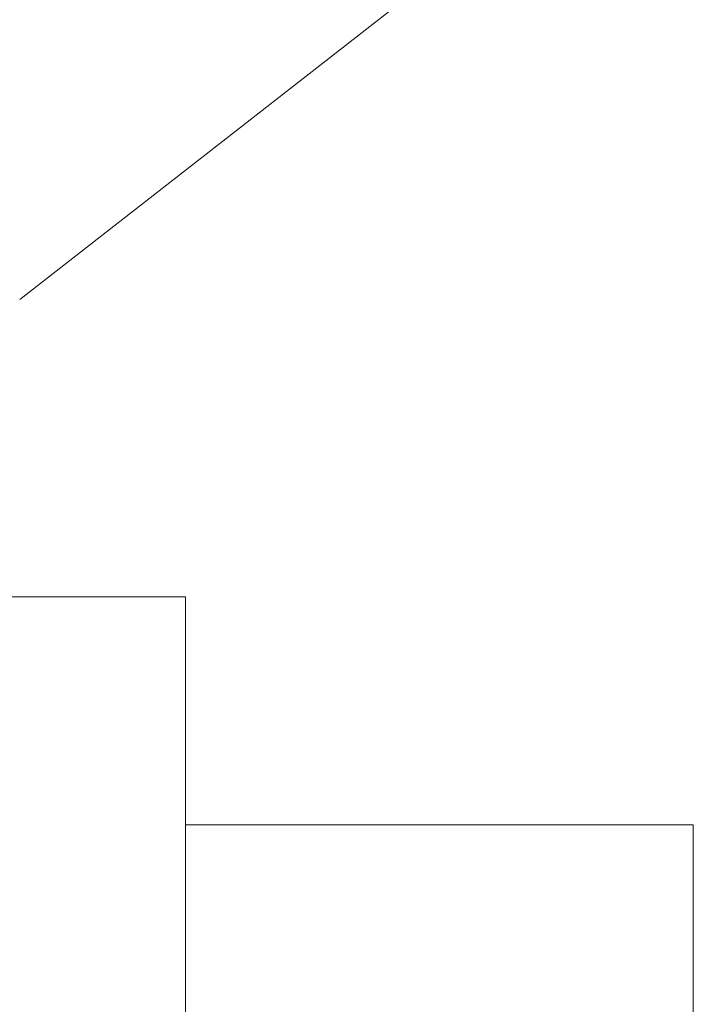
# Model space of a CAD drawing. Header units: millimetres. Extents: x 51337 to 61814, y -21781 to -12277.
# Tile 321 of 378: x 60818 to 60850, y -20655 to -20607. Entities that reach past the tile are written whole.
import ezdxf

# ---------------------------------------------------------------- set-up
doc = ezdxf.new("R2010")
doc.units = ezdxf.units.MM
doc.header["$LTSCALE"] = 0.3175
doc.layers.add('1轮廓实线层', color=7, linetype='Continuous', lineweight=18)

msp = doc.modelspace()

# ---------------------------------------------------------------- linework, layer by layer
at = {"layer": '1轮廓实线层'}
for p, q in [((60843.52682, -20600.54618), (60817.51603, -20620.8489)), ((60825.51597, -20635.20121), (60805.51597, -20635.20121)), ((60825.51597, -20780.20121), (60825.51597, -20635.20121)), ((60850.01597, -20646.20121), (60825.51597, -20646.20121)), ((60850.01597, -20769.20121), (60850.01597, -20646.20121))]:
    msp.add_line(p, q, dxfattribs=at)

doc.saveas('drawing.dxf')
